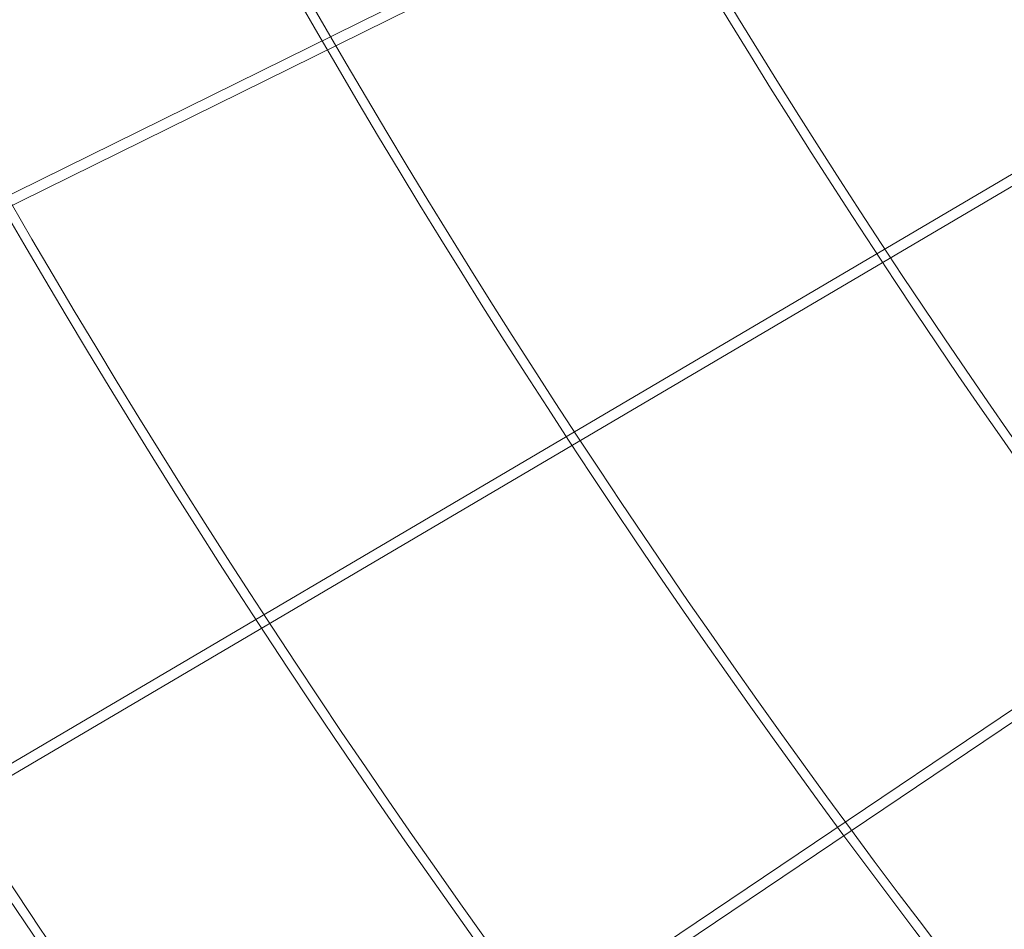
# Model space of a CAD drawing. Header units: metres. Extents: x 1285860 to 1560489, y -721344 to 834863.
# Tile 753 of 1056: x 1321723.64 to 1321727.41, y 790446.92 to 790450.4. Entities that reach past the tile are written whole.
import ezdxf

# ---------------------------------------------------------------- set-up
doc = ezdxf.new("R2010")
doc.units = ezdxf.units.M
doc.header["$LTSCALE"] = 0.2
doc.layers.get('0').update_dxf_attribs({"lineweight": 35})
for name, color, linetype, lineweight in [('!OIS-K-razm', 10, 'Continuous', 20), ('!OIS-K-s0.25', 10, 'Continuous', 20), ('!OIS-K-shtrih', 8, 'Continuous', 15)]:
    doc.layers.add(name, color=color, linetype=linetype, lineweight=lineweight)

# ---------------------------------------------------------------- blocks, each defined once
blk = doc.blocks.new('A$C5D72416D')
at = {"layer": '!OIS-K-s0.25'}
for points in [[(-3.4103, 11.9838, 0.404697), (-28.5122, -14.2584), (-25.867, -40.652, 0.149644), (-16.2127, -59.3281), (-15.5786, -59.9858), (-14.7229, -60.8109), (-13.8404, -61.6024), (-12.9321, -62.3603), (-11.9987, -63.0848), (-11.0409, -63.7757)], [(-3.3398, 11.9506, 0.405451), (-28.4764, -14.2565), (-25.8316, -40.647, 0.149635), (-16.1871, -59.3032), (-15.5533, -59.9605), (-14.6985, -60.7847), (-13.817, -61.5753), (-12.9096, -62.3324), (-11.9772, -63.0561), (-11.0205, -63.7463)], [(-1.0613, 10.5892, 0.431215), (-27.1351, -14.1864), (-24.502, -40.4591, 0.149276), (-15.2245, -58.3685), (-14.6045, -59.0117), (-13.7848, -59.802), (-12.939, -60.5605), (-12.0683, -61.2871), (-11.1732, -61.9818), (-10.2547, -62.6444), (-9.3132, -63.2745), (-8.3493, -63.8718)], [(-1.0577, 10.5532, 0.431261), (-27.0993, -14.1845), (-24.4666, -40.4541, 0.149266), (-15.1988, -58.3436), (-14.5792, -58.9864), (-13.7604, -59.7758), (-12.9156, -60.5335), (-12.0458, -61.2593), (-11.1518, -61.9532), (-10.2343, -62.615), (-9.2938, -63.2445), (-8.331, -63.8411)], [(-0.9222, 9.2012, 0.433105), (-25.7578, -14.1162), (-23.1371, -40.2652, 0.148884), (-14.2363, -57.4089), (-13.6303, -58.0376), (-12.8466, -58.7932), (-12.0377, -59.5187), (-11.2045, -60.214), (-10.3478, -60.8789), (-9.4685, -61.5131), (-8.5671, -62.1164), (-7.6444, -62.6882), (-6.7008, -63.2279), (-5.7368, -63.7349)], [(-0.9185, 9.1651, 0.433157), (-25.722, -14.1144), (-23.1017, -40.2601, 0.148874), (-14.2107, -57.384), (-13.605, -58.0123), (-12.8222, -58.767), (-12.0143, -59.4916), (-11.182, -60.1861), (-10.3264, -60.8502), (-9.4481, -61.4838), (-8.5478, -62.0863), (-7.6261, -62.6574), (-6.6836, -63.1965), (-5.7208, -63.7029)], [(-0.7828, 7.8109, 0.435267), (-24.3803, -14.048), (-21.7724, -40.07, 0.148467), (-13.2483, -56.4493), (-12.6561, -57.0635), (-11.9085, -57.7843), (-11.1363, -58.4768), (-10.3407, -59.1408), (-9.5224, -59.7759), (-8.6823, -60.3819), (-7.8211, -60.9583), (-6.9395, -61.5046), (-6.0381, -62.0201), (-5.1175, -62.5043), (-4.1782, -62.9562), (-3.2208, -63.375), (-2.2458, -63.7596)], [(-0.7792, 7.7748, 0.435327), (-24.3446, -14.0463), (-21.7369, -40.0649, 0.148456), (-13.2226, -56.4243), (-12.6308, -57.0382), (-11.8841, -57.7581), (-11.1129, -58.4498), (-10.3182, -59.1129), (-9.5009, -59.7473), (-8.6619, -60.3525), (-7.8017, -60.9282), (-6.9212, -61.4738), (-6.0209, -61.9888), (-5.1014, -62.4723), (-4.1633, -62.9237), (-3.2071, -63.342), (-2.2333, -63.726)], [(-0.6432, 6.418, 0.437761), (-23.0026, -13.9821), (-20.4078, -39.8736, 0.148023), (-12.2603, -55.4895), (-11.682, -56.0894), (-10.9703, -56.7755), (-10.2349, -57.435), (-9.4769, -58.0676), (-8.6969, -58.673), (-7.8961, -59.2506), (-7.075, -59.8001), (-6.2345, -60.3209), (-5.3753, -60.8124), (-4.4981, -61.2738), (-3.6034, -61.7042), (-2.6919, -62.1029), (-1.7643, -62.4688), (-0.8211, -62.8008), (0.1371, -63.0977), (1.1095, -63.3582), (2.0954, -63.5808), (3.0941, -63.7641)], [(-0.6396, 6.3818, 0.437831), (-22.9668, -13.9804), (-20.3723, -39.8685, 0.148011), (-12.2346, -55.4646), (-11.6567, -56.0641), (-10.9459, -56.7493), (-10.2115, -57.4079), (-9.4544, -58.0397), (-8.6755, -58.6443), (-7.8756, -59.2212), (-7.0556, -59.7701), (-6.2162, -60.2902), (-5.3581, -60.781), (-4.482, -61.2418), (-3.5885, -61.6717), (-2.6782, -62.0699), (-1.7518, -62.4353), (-0.8098, -62.7668), (0.147, -63.0633), (1.118, -63.3234), (2.1026, -63.5458), (3.0998, -63.7287)], [(-0.5033, 5.0217, 0.440665), (-21.6247, -13.9186), (-19.0433, -39.6758, 0.147547), (-11.2723, -54.5296), (-10.7078, -55.1153), (-10.0322, -55.7667), (-9.3336, -56.3932), (-8.613, -56.9944), (-7.8715, -57.57), (-7.1099, -58.1194), (-6.329, -58.642), (-5.5296, -59.1373), (-4.7126, -59.6046), (-3.8787, -60.0432), (-3.0286, -60.4522), (-2.1631, -60.8308), (-1.2828, -61.178), (-0.3884, -61.4928), (0.5193, -61.7741), (1.4395, -62.0206), (2.3715, -62.2311), (3.3145, -62.4041), (4.2674, -62.5382), (5.2292, -62.6318)], [(-0.4996, 4.9854, 0.440747), (-21.5889, -13.9169), (-19.0078, -39.6707, 0.147534), (-11.2467, -54.5047), (-10.6825, -55.09), (-10.0078, -55.7404), (-9.3102, -56.3661), (-8.5906, -56.9666), (-7.8501, -57.5413), (-7.0894, -58.09), (-6.3096, -58.6119), (-5.5113, -59.1066), (-4.6954, -59.5733), (-3.8626, -60.0112), (-3.0137, -60.4197), (-2.1493, -60.7978), (-1.2703, -61.1445), (-0.3772, -61.4589), (0.5292, -61.7397), (1.4481, -61.9859), (2.3787, -62.196), (3.3202, -62.3688), (4.2716, -62.5026), (5.2319, -62.5961)], [(-20.2465, -13.8578), (-17.6789, -39.4766, 0.147036), (-10.2845, -53.5697), (-9.7336, -54.1412), (-9.094, -54.7578), (-8.4322, -55.3513), (-7.7492, -55.9212), (-7.0461, -56.467), (-6.3237, -56.9881), (-5.5829, -57.4839), (-4.8247, -57.9537), (-4.0499, -58.3969), (-3.2593, -58.8126), (-2.4538, -59.2002), (-1.6342, -59.5587), (-0.8012, -59.8873), (0.0443, -60.1849), (0.9015, -60.4505), (1.7695, -60.683), (2.6476, -60.8813), (3.5348, -61.0441), (4.4301, -61.1701), (5.3325, -61.2579)], [(-0.3936, 3.9275, 0.066137), (-4.6291, 3.5635, 0.374023), (-20.2107, -13.8562), (-17.6435, -39.4714, 0.147022), (-10.2588, -53.5448), (-9.7083, -54.1158), (-9.0696, -54.7316), (-8.4088, -55.3243), (-7.7268, -55.8934), (-7.0246, -56.4384), (-6.3032, -56.9587), (-5.5635, -57.4538), (-4.8064, -57.923), (-4.0327, -58.3655), (-3.2433, -58.7807), (-2.4389, -59.1677), (-1.6205, -59.5257), (-0.7887, -59.8537), (0.0555, -60.1509), (0.9114, -60.4161), (1.7781, -60.6483), (2.6548, -60.8463), (3.5405, -61.0088), (4.4343, -61.1345)]]:
    blk.add_lwpolyline(points, format="xyb", dxfattribs=at)
for points in [[(-10.5475, -46.5891), (-22.3533, -52.414)], [(-10.5264, -46.6232), (-22.3356, -52.4498)], [(-9.9673, -47.4837), (-21.3831, -54.2079)], [(-9.9447, -47.5168), (-21.3628, -54.2424)], [(-9.2434, -48.4884), (-20.3031, -55.9381)], [(-9.2191, -48.5203), (-20.2807, -55.9713)]]:
    blk.add_lwpolyline(points, dxfattribs=at)
blk = doc.blocks.new('A$C2A6735DF')
blk.add_blockref('A$C5D72416D', (-3.7562, 37.4788))
blk = doc.blocks.new('A$C2EE6795B')
blk.add_wipeout([(1321774.1404, 790456.7018), (1321775.0302, 790455.3198), (1321776.1661, 790450.8496), (1321777.133, 790447.3053), (1321778.1851, 790443.815), (1321781.2043, 790439.4712), (1321779.005, 790437.6276), (1321776.7214, 790435.5259), (1321774.7754, 790433.8609), (1321772.6674, 790432.268), (1321769.6172, 790430.3182), (1321766.8609, 790428.8677), (1321763.5917, 790427.4929), (1321759.1797, 790426.2167), (1321756.2293, 790425.7435), (1321752.7577, 790425.4813), (1321748.474, 790425.6016), (1321744.4369, 790426.0554), (1321740.7737, 790426.8171), (1321737.6338, 790427.7702), (1321733.935, 790429.381), (1321730.8873, 790431.117), (1321728.7754, 790432.5408), (1321726.4923, 790434.3159), (1321723.99, 790436.5957), (1321722.1014, 790438.4191), (1321719.9454, 790441.337), (1321718.1794, 790444.0335), (1321716.1479, 790447.9534), (1321714.7141, 790451.3614), (1321713.6799, 790454.8385), (1321713.2852, 790456.5929), (1321712.8098, 790459.6009), (1321712.4782, 790462.7813), (1321712.195, 790465.6143), (1321710.891, 790478.6263), (1321710.1582, 790480.5366), (1321709.1482, 790483.1002), (1321708.3263, 790485.4962), (1321707.9225, 790487.3229), (1321707.6426, 790489.4132), (1321707.4385, 790491.2292), (1321707.3503, 790493.0423), (1321707.2868, 790494.916), (1321707.5908, 790496.948), (1321708.2813, 790500.1316), (1321709.0098, 790502.6154), (1321709.8542, 790504.9498), (1321710.9118, 790507.3767), (1321712.3218, 790510.1049), (1321714.545, 790512.847), (1321716.2508, 790514.5045), (1321718.7468, 790516.4539), (1321721.452, 790518.0539), (1321724.2804, 790519.2564), (1321726.982, 790520.0218), (1321730.1337, 790520.4847), (1321731.8897, 790520.5822), (1321733.8643, 790520.5176), (1321735.5898, 790520.2793), (1321736.9924, 790520.0108), (1321739.8027, 790519.2145), (1321742.3419, 790518.1767), (1321745.2569, 790516.5756), (1321742.9229, 790512.0693), (1321745.0213, 790491.1316), (1321739.731, 790490.6014), (1321738.9552, 790490.3514), (1321738.3813, 790489.8457), (1321738.1205, 790489.3818), (1321738.0059, 790488.9488), (1321737.9958, 790488.4797), (1321735.0455, 790488.184), (1321737.5697, 790462.9971), (1321742.1256, 790463.4668), (1321742.2091, 790463.2804), (1321742.3276, 790463.1988), (1321742.4795, 790463.1774), (1321747.7697, 790463.7076), (1321748.6817, 790454.6076), (1321749.5076, 790454.6806), (1321750.8595, 790454.8002), (1321756.6528, 790455.3125), (1321761.079, 790455.6968), (1321768.8644, 790456.3141)]).dxf.layer = '!OIS-K-s0.25'
blk.add_blockref('A$C2A6735DF', (1321747.7697, 790463.7076))
blk = doc.blocks.new('A$C3F141BD5')
at = {"layer": '!OIS-K-shtrih'}
h = blk.add_hatch(dxfattribs=at)
h.set_pattern_fill('GRAVEL', color=256, scale=0.1)
h.set_pattern_definition([(228.0127875, (1.8288, 2.54), (-20.320000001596, -22.859999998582), [0.34172144, -33.8304836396]), (184.969741, (1.6002, 2.286), (30.4799999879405, 2.540000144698), [0.58640472, -58.0540488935]), (132.5104471, (1.016, 2.2352), (25.400000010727, -27.939999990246), [0.41348152, -40.934722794]), (267.273689, (0.0254, 1.6002), (2.54000000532, 50.799999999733), [0.53400452, -52.8664374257]), (292.83365418, (0, 1.0668), (-12.700000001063, 30.479999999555), [0.5236337, -51.8398077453]), (357.273689, (0.2032, 0.5842), (-50.799999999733, 2.54000000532), [0.53400452, -52.8664374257]), (37.69424047, (0.7366, 0.5588), (-33.019999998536, -25.4000000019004), [0.70619366, -69.9131153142]), (72.25532837, (1.2954, 0.9906), (17.780000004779, 55.879999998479), [0.66671952, -66.005256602]), (121.42956562, (1.4986, 1.6256), (-20.320000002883, 33.019999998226), [0.535813, -53.0455456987]), (175.2363583, (1.2192, 2.0828), (27.9399999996, -2.54000000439), [0.61171328, -29.97393695]), (222.3974378, (0.6096, 2.1336), (-30.4799999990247, -27.940000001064), [0.79107792, -78.316772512]), (138.81407483, (2.54, 1.5748), (-17.779999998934, 15.24000000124), [0.27000454, -26.7305658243]), (171.4692344, (2.3368, 1.7526), (33.02000000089, -5.079999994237), [0.51368198, -50.854638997]), (225, (1.8288, 1.8288), (-4e-16, -2.54), [0.35920934, -3.2328931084]), (203.19859051, (1.651, 2.1336), (12.700000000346, 5.07999999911), [0.19344132, -19.150622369]), (291.80140949, (1.4732, 2.0574), (-2.54000000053, 7.61999999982), [0.27356562, -13.40475299]), (30.96375653, (1.5748, 1.8034), (7.62000000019, 5.07999999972), [0.44431966, -14.366298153]), (161.56505118, (1.9558, 2.032), (5.08000000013, -2.53999999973), [0.32128714, -7.710898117]), (16.389540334, (0, 2.0574), (25.4, 7.62), [0.450088, -44.5588266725]), (70.34617594, (0.4318, 2.1844), (-10.16000000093, -27.93999999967), [0.37759894, -37.382215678]), (293.19859051, (1.9558, 2.54), (-5.07999999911, 12.700000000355), [0.3868801, -18.957183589]), (343.61045967, (2.1082, 2.1844), (-25.400000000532, 7.619999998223), [0.450088, -44.5588266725]), (339.44395478, (0, 0.4826), (-12.7, 5.08), [0.4340352, -21.267734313]), (294.7751406, (0.4064, 0.3302), (-12.700000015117, 27.939999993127), [0.36367212, -36.0035933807]), (66.80140949, (1.9812, 0), (5.0799999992, 12.70000000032), [0.3868801, -18.957183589]), (17.35402464, (2.1336, 0.3556), (-33.019999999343, -10.160000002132), [0.42578274, -42.15237598]), (69.44395478, (0.7366, 0), (-5.08000000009, -12.699999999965), [0.2170176, -21.484751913]), (101.309932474, (1.8288, 0), (-2.54, 10.16), [0.1295146, -12.8219949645]), (165.96375653, (1.8034, 0.127), (7.62, -2.54), [0.5236337, -9.949054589]), (186.00900596, (1.2954, 0.254), (25.399999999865, 2.540000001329), [0.485267, -48.0413648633]), (303.69006753, (1.5748, 1.5748), (-2.54000000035, 5.07999999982), [0.36632388, -8.7917763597]), (353.15722659, (1.778, 1.27), (43.180000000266, -5.0799999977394), [0.63955676, -63.316009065]), (60.9453959, (2.413, 1.1938), (-10.16000000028, -17.77999999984), [0.26150824, -25.889392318]), (90, (2.54, 1.4224), (-2.54, 2.54), [0.1524, -2.3876]), (120.25643716, (1.2446, 0.3302), (10.159999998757, -17.78000000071), [0.35286696, -34.933940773]), (48.0127875, (1.0668, 0.635), (20.320000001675, 22.85999999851), [0.68344288, -33.4887621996]), (0, (1.524, 1.143), (2.54, 2.54), [0.6604, -1.8796]), (325.3048465, (2.1844, 1.143), (25.400000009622, -17.779999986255), [0.40160956, -39.759316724]), (254.0546041, (2.5146, 0.9144), (-2.53999999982, -10.160000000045), [0.36982908, -18.1216500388]), (207.64597536, (2.413, 0.5588), (-48.260000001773, -25.399999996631), [0.6021451, -59.612464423]), (175.42607874, (1.8796, 0.2794), (-33.019999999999, 2.5399999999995), [0.63702946, -63.0658464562])])
edge = h.paths.add_edge_path()
edge.add_line((1321690.3551, 790473.9594), (1321689.5691, 790478.002))
edge.add_line((1321689.5691, 790478.002), (1321688.4505, 790482.546))
edge.add_line((1321688.4505, 790482.546), (1321687.8003, 790486.7682))
edge.add_line((1321687.8003, 790486.7682), (1321687.337, 790491.9559))
edge.add_line((1321687.337, 790491.9559), (1321687.633, 790499.3903))
edge.add_line((1321687.633, 790499.3903), (1321689.6406, 790507.8379))
edge.add_line((1321689.6406, 790507.8379), (1321693.0021, 790516.6105))
edge.add_line((1321693.0021, 790516.6105), (1321701.3106, 790528.1769))
edge.add_line((1321701.3106, 790528.1769), (1321709.2363, 790534.3023))
edge.add_line((1321709.2363, 790534.3023), (1321720.3081, 790539.1491))
edge.add_line((1321720.3081, 790539.1491), (1321730.8894, 790540.8372))
edge.add_line((1321730.8894, 790540.8372), (1321731.005, 790545.8986))
edge.add_line((1321731.005, 790545.8986), (1321718.8945, 790543.9665))
edge.add_line((1321718.8945, 790543.9665), (1321706.6768, 790538.6182))
edge.add_line((1321706.6768, 790538.6182), (1321697.6901, 790531.6728))
edge.add_line((1321697.6901, 790531.6728), (1321688.5821, 790518.9932))
edge.add_line((1321688.5821, 790518.9932), (1321684.872, 790509.3111))
edge.add_line((1321684.872, 790509.3111), (1321682.6762, 790500.0715))
edge.add_line((1321682.6762, 790500.0715), (1321682.3481, 790491.833))
edge.add_line((1321682.3481, 790491.833), (1321682.8541, 790486.1671))
edge.add_line((1321682.8541, 790486.1671), (1321683.575, 790481.4862))
edge.add_line((1321683.575, 790481.4862), (1321684.7967, 790476.438))
edge.add_line((1321684.7967, 790476.438), (1321685.4557, 790472.7974))
edge.add_line((1321685.4557, 790472.7974), (1321688.4059, 790453.4302))
edge.add_line((1321688.4059, 790453.4302), (1321690.563, 790444.6234))
edge.add_line((1321690.563, 790444.6234), (1321693.5585, 790437.2352))
edge.add_line((1321693.5585, 790437.2352), (1321696.1726, 790432.074))
edge.add_line((1321696.1726, 790432.074), (1321701.7333, 790423.9691))
edge.add_line((1321701.7333, 790423.9691), (1321701.9264, 790423.7525))
edge.add_line((1321701.9264, 790423.7525), (1321702.5478, 790423.8601))
edge.add_line((1321702.5478, 790423.8601), (1321703.7278, 790423.7423))
edge.add_line((1321703.7278, 790423.7423), (1321705.1204, 790423.6826))
edge.add_line((1321705.1204, 790423.6826), (1321705.8071, 790423.7238))
edge.add_line((1321705.8071, 790423.7238), (1321707.5972, 790423.6754))
edge.add_line((1321707.5972, 790423.6754), (1321709.1485, 790423.7598))
edge.add_line((1321709.1485, 790423.7598), (1321711.4404, 790423.8896))
edge.add_line((1321711.4404, 790423.8896), (1321712.1981, 790423.9942))
edge.add_line((1321712.1981, 790423.9942), (1321713.1452, 790423.7686))
edge.add_line((1321713.1452, 790423.7686), (1321717.4705, 790422.0039))
edge.add_line((1321717.4705, 790422.0039), (1321719.0835, 790421.3577))
edge.add_line((1321719.0835, 790421.3577), (1321719.8099, 790421.0667))
edge.add_line((1321719.8099, 790421.0667), (1321721.7807, 790421.3198))
edge.add_line((1321721.7807, 790421.3198), (1321725.9131, 790421.8507))
edge.add_line((1321725.9131, 790421.8507), (1321729.4146, 790422.3004))
edge.add_line((1321729.4146, 790422.3004), (1321731.8398, 790422.6119))
edge.add_line((1321731.8398, 790422.6119), (1321733.2972, 790422.7991))
edge.add_line((1321733.2972, 790422.7991), (1321735.0998, 790423.0307))
edge.add_line((1321735.0998, 790423.0307), (1321736.1671, 790423.1678))
edge.add_line((1321736.1671, 790423.1678), (1321737.7914, 790423.3764))
edge.add_line((1321737.7914, 790423.3764), (1321739.0351, 790423.5362))
edge.add_line((1321739.0351, 790423.5362), (1321740.6583, 790423.7447))
edge.add_line((1321740.6583, 790423.7447), (1321751.7278, 790425.1665))
edge.add_arc((1321749.9709, 790465.0354), 39.9075, 272.52317, 283.66993)
edge.add_arc((1321753.2643, 790454.2394), 28.6464, 276.31595, 282.37236, ccw=False)
edge.add_line((1321756.4157, 790425.7669), (1321755.313, 790425.6802))
edge.add_line((1321755.313, 790425.6802), (1321753.3722, 790425.5105))
edge.add_line((1321753.3722, 790425.5105), (1321751.4299, 790425.5203))
edge.add_line((1321751.4299, 790425.5203), (1321750.0758, 790425.5541))
edge.add_line((1321750.0758, 790425.5541), (1321748.6382, 790425.59))
edge.add_line((1321748.6382, 790425.59), (1321745.7553, 790425.8691))
edge.add_line((1321745.7553, 790425.8691), (1321743.5396, 790426.2076))
edge.add_line((1321743.5396, 790426.2076), (1321740.2058, 790427.0096))
edge.add_line((1321740.2058, 790427.0096), (1321736.831, 790426.5761))
edge.add_line((1321736.831, 790426.5761), (1321734.9309, 790426.332))
edge.add_line((1321734.9309, 790426.332), (1321732.2753, 790425.9909))
edge.add_line((1321732.2753, 790425.9909), (1321728.8357, 790425.5491))
edge.add_line((1321728.8357, 790425.5491), (1321725.9641, 790425.1802))
edge.add_line((1321725.9641, 790425.1802), (1321722.9248, 790424.7898))
edge.add_line((1321722.9248, 790424.7898), (1321720.7879, 790424.5153))
edge.add_line((1321720.7879, 790424.5153), (1321720.4093, 790424.667))
edge.add_line((1321720.4093, 790424.667), (1321718.8067, 790425.309))
edge.add_line((1321718.8067, 790425.309), (1321714.2379, 790427.1731))
edge.add_line((1321714.2379, 790427.1731), (1321712.3735, 790427.6171))
edge.add_line((1321712.3735, 790427.6171), (1321711.0955, 790427.4408))
edge.add_line((1321711.0955, 790427.4408), (1321708.9508, 790427.3194))
edge.add_line((1321708.9508, 790427.3194), (1321707.5485, 790427.243))
edge.add_line((1321707.5485, 790427.243), (1321705.7483, 790427.2917))
edge.add_line((1321705.7483, 790427.2917), (1321705.5032, 790427.277))
edge.add_line((1321705.5032, 790427.277), (1321700.466, 790434.619))
edge.add_line((1321700.466, 790434.619), (1321698.0953, 790439.2995))
edge.add_line((1321698.0953, 790439.2995), (1321695.314, 790446.1595))
edge.add_line((1321695.314, 790446.1595), (1321693.3237, 790454.2851))
edge.add_line((1321693.3237, 790454.2851), (1321690.3551, 790473.9594))
blk = doc.blocks.new('A$C34AE49BA')
at = {"layer": '!OIS-K-razm'}
blk.add_blockref('A$C2EE6795B', (0, 0), dxfattribs=at)
blk.add_blockref('A$C3F141BD5', (0, 0, 0), dxfattribs=at)

msp = doc.modelspace()

# ---------------------------------------------------------------- linework, layer by layer
msp.add_circle((1321849.4816, 790222.5456), 1218.4707)

# ---------------------------------------------------------------- next in the draw order: block references
msp.add_blockref('A$C34AE49BA', (0, 0))

doc.saveas('drawing.dxf')
